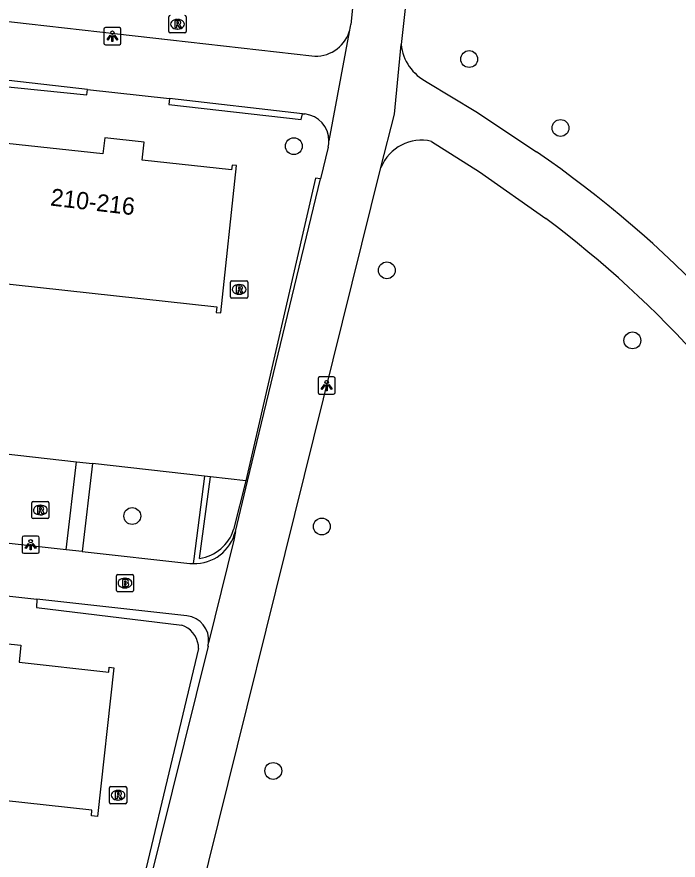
# Model space of a CAD drawing. Extents: x 162026 to 163499, y 387297 to 388169.
# Drawn here: x 162547.32 to 162585.7, y 387793.2 to 387842.11 of the extents above; entities that cross this region are included whole.
import ezdxf

# ---------------------------------------------------------------- set-up
doc = ezdxf.new("R2010")
doc.units = 0
for name, color, linetype in [('IMGEO_Boom', 7, 'Continuous'), ('IMGEO_Brandkraan', 7, 'Continuous'), ('IMGEO_Groenvoorziening', 7, 'Continuous'), ('IMGEO_Haag', 7, 'Continuous'), ('IMGEO_Lichtpunt', 7, 'Continuous'), ('IMGEO_Pand', 7, 'Continuous'), ('IMGEO_Pand_nummerreeks', 7, 'Continuous'), ('IMGEO_Rioolput', 7, 'Continuous'), ('IMGEO_Voetpad_halfverhard', 7, 'Continuous'), ('IMGEO_Voetpad_open', 7, 'Continuous')]:
    doc.layers.add(name, color=color, linetype=linetype)

msp = doc.modelspace()

# ---------------------------------------------------------------- linework, layer by layer
at = {"layer": 'IMGEO_Boom'}
for centre in [(162573.569, 387839.659), (162578.865, 387835.662), (162563.393, 387834.609), (162568.786, 387827.406), (162583.041, 387823.342), (162554.015, 387813.157), (162565.014, 387812.549), (162562.198, 387798.373)]:
    msp.add_circle(centre, 0.489, dxfattribs=at)
at = {"layer": 'IMGEO_Brandkraan'}
for p, q in [((162553.093, 387808.842), (162553.093, 387809.694)), ((162553.168, 387809.768), (162554.02, 387809.768)), ((162554.094, 387809.694), (162554.094, 387808.842)), ((162553.581, 387809.548), (162553.606, 387809.548)), ((162554.02, 387808.768), (162553.168, 387808.768)), ((162553.604, 387808.988), (162553.579, 387808.988))]:
    msp.add_line(p, q, dxfattribs=at)
for points in [[(162553.093, 387808.842), (162553.093, 387809.694)], [(162553.168, 387809.768), (162554.02, 387809.768)], [(162554.094, 387809.694), (162554.094, 387808.842)], [(162553.441, 387809.468), (162553.441, 387809.068), (162553.654, 387809.068)], [(162553.672, 387809.468), (162553.441, 387809.468)], [(162553.62, 387809.387), (162553.566, 387809.387), (162553.566, 387809.311)], [(162553.566, 387809.311), (162553.619, 387809.311)], [(162553.628, 387809.235), (162553.566, 387809.235), (162553.566, 387809.154)], [(162553.566, 387809.154), (162553.628, 387809.154)], [(162554.02, 387808.768), (162553.168, 387808.768)]]:
    msp.add_lwpolyline(points, dxfattribs=at)
for centre, radius, start, end in [((162553.17, 387809.692), 0.0765, 91.552, 178.448), ((162553.17, 387809.692), 0.0765, 91.552, 178.448), ((162554.018, 387809.692), 0.0765, 1.552, 88.448), ((162554.018, 387809.692), 0.0765, 1.552, 88.448), ((162553.621, 387809.349), 0.0379, 267.8285, 90.9355), ((162553.629, 387809.194), 0.0404, 269.8759, 90.5077), ((162553.676, 387809.323), 0.145, 59.4692, 91.5367), ((162553.701, 387809.37), 0.0922, 285.5137, 58.1501), ((162553.706, 387809.178), 0.105, 301.3115, 78.989), ((162553.17, 387808.844), 0.0765, 181.552, 268.448), ((162553.17, 387808.844), 0.0765, 181.552, 268.448), ((162553.66, 387809.319), 0.251, 268.6676, 293.5347), ((162554.018, 387808.844), 0.0765, 271.552, 358.448), ((162554.018, 387808.844), 0.0765, 271.552, 358.448)]:
    msp.add_arc(centre, radius, start, end, dxfattribs=at)
for centre, major_axis, ratio, start_param, end_param in [((162553.58, 387809.268), (-0.387, 0.002), 0.722429, 4.712389, 7.853982), ((162553.605, 387809.268), (-0.39, 0.002), 0.717154, 1.570796, 4.712389)]:
    msp.add_ellipse(centre, major_axis=major_axis, ratio=ratio, start_param=start_param, end_param=end_param, dxfattribs=at)
at = {"layer": 'IMGEO_Groenvoorziening'}
for points in [[(162538.171, 387817.725), (162550.787, 387816.302)], [(162558.215, 387815.464), (162551.707, 387816.198)], [(162560.614, 387815.193), (162558.565, 387815.424)]]:
    msp.add_lwpolyline(points, dxfattribs=at)
at = {"layer": 'IMGEO_Haag'}
for points in [[(162542.269, 387838.934), (162542.217, 387838.512), (162551.377, 387837.575), (162551.412, 387837.901)], [(162556.169, 387837.363), (162556.137, 387837.029), (162563.815, 387836.155), (162563.886, 387836.491)], [(162564.938, 387832.703), (162564.642, 387832.753), (162560.614, 387815.193)], [(162558.215, 387815.464), (162557.587, 387810.668), (162557.557, 387810.396)], [(162558.565, 387815.424), (162558.215, 387815.464)], [(162557.924, 387810.695), (162558.565, 387815.424)], [(162560.614, 387815.193), (162559.898, 387812.373)], [(162560.704, 387815.183), (162560.614, 387815.193)], [(162548.472, 387808.337), (162548.451, 387807.851), (162556.886, 387806.832)], [(162557.869, 387805.475), (162553.19, 387785.946)]]:
    msp.add_lwpolyline(points, dxfattribs=at)
for centre, radius, start, end in [((162557.559, 387813.125), 2.457, 278.5518, 342.1807), ((162556.407, 387805.45), 1.463, 8.6982, 70.8838), ((162556.251, 387805.442), 1.618, 1.1832, 8.1505)]:
    msp.add_arc(centre, radius, start, end, dxfattribs=at)
at = {"layer": 'IMGEO_Lichtpunt'}
for p, q in [((162552.363, 387841.389), (162552.363, 387840.582)), ((162552.363, 387841.389), (162552.363, 387840.582)), ((162553.265, 387841.484), (162552.457, 387841.484)), ((162553.265, 387841.484), (162552.457, 387841.484)), ((162553.359, 387840.582), (162553.359, 387841.389)), ((162553.359, 387840.582), (162553.359, 387841.389)), ((162552.457, 387840.488), (162553.265, 387840.488)), ((162552.457, 387840.488), (162553.265, 387840.488)), ((162564.797, 387821.127), (162564.797, 387820.32)), ((162564.797, 387821.127), (162564.797, 387820.32)), ((162565.699, 387821.222), (162564.891, 387821.222)), ((162565.699, 387821.222), (162564.891, 387821.222)), ((162565.793, 387820.32), (162565.793, 387821.127)), ((162565.793, 387820.32), (162565.793, 387821.127)), ((162564.891, 387820.226), (162565.699, 387820.226)), ((162564.891, 387820.226), (162565.699, 387820.226)), ((162547.622, 387811.896), (162547.622, 387811.089)), ((162547.622, 387811.896), (162547.622, 387811.089)), ((162548.524, 387811.991), (162547.716, 387811.991)), ((162548.524, 387811.991), (162547.716, 387811.991)), ((162548.618, 387811.089), (162548.618, 387811.896)), ((162548.618, 387811.089), (162548.618, 387811.896)), ((162547.716, 387810.995), (162548.524, 387810.995)), ((162547.716, 387810.995), (162548.524, 387810.995))]:
    msp.add_line(p, q, dxfattribs=at)
for points in [[(162552.737, 387841.053), (162552.776, 387841.025), (162552.588, 387840.763), (162552.55, 387840.79), (162552.737, 387841.053)], [(162552.839, 387841.005), (162552.886, 387841.005), (162552.886, 387840.683), (162552.839, 387840.683), (162552.839, 387841.005)], [(162552.949, 387841.025), (162552.987, 387841.052), (162553.174, 387840.79), (162553.135, 387840.762), (162552.949, 387841.025)], [(162565.171, 387820.791), (162565.21, 387820.763), (162565.022, 387820.501), (162564.984, 387820.528), (162565.171, 387820.791)], [(162565.273, 387820.743), (162565.32, 387820.743), (162565.32, 387820.421), (162565.273, 387820.421), (162565.273, 387820.743)], [(162565.383, 387820.763), (162565.421, 387820.79), (162565.608, 387820.528), (162565.569, 387820.5), (162565.383, 387820.763)], [(162547.996, 387811.56), (162548.035, 387811.532), (162547.847, 387811.27), (162547.809, 387811.297), (162547.996, 387811.56)], [(162548.208, 387811.532), (162548.246, 387811.559), (162548.433, 387811.297), (162548.394, 387811.269), (162548.208, 387811.532)], [(162548.098, 387811.512), (162548.145, 387811.512), (162548.145, 387811.19), (162548.098, 387811.19), (162548.098, 387811.512)]]:
    msp.add_lwpolyline(points, dxfattribs=at)
for centre in [(162552.862, 387841.187), (162565.296, 387820.925), (162548.121, 387811.694)]:
    msp.add_circle(centre, 0.0994, dxfattribs=at)
for centre, start, end in [((162552.457, 387841.389), 90, 180), ((162552.457, 387841.389), 90, 180), ((162553.265, 387841.389), 0, 90), ((162553.265, 387841.389), 0, 90), ((162552.457, 387840.582), 180, 270), ((162552.457, 387840.582), 180, 270), ((162553.265, 387840.582), 270, 0), ((162553.265, 387840.582), 270, 360), ((162564.891, 387821.127), 90, 180), ((162564.891, 387821.127), 90, 180), ((162565.699, 387821.127), 0, 90), ((162565.699, 387821.127), 0, 90), ((162564.891, 387820.32), 180, 270), ((162564.891, 387820.32), 180, 270), ((162565.699, 387820.32), 270, 0), ((162565.699, 387820.32), 270, 360), ((162547.716, 387811.896), 90, 180), ((162547.716, 387811.896), 90, 180), ((162548.524, 387811.896), 0, 90), ((162548.524, 387811.896), 0, 90), ((162547.716, 387811.089), 180, 270), ((162547.716, 387811.089), 180, 270), ((162548.524, 387811.089), 270, 0), ((162548.524, 387811.089), 270, 360)]:
    msp.add_arc(centre, 0.0946, start, end, dxfattribs=at)
at = {"layer": 'IMGEO_Pand'}
for points in [[(162545.678, 387826.73), (162558.928, 387825.293), (162558.892, 387824.959), (162559.147, 387824.932), (162560.074, 387833.478), (162559.813, 387833.506), (162559.783, 387833.232), (162554.595, 387833.794), (162554.709, 387834.844), (162552.417, 387835.092), (162552.316, 387834.16), (162546.73, 387834.766), (162546.755, 387834.999), (162546.577, 387835.016)], [(162539.488, 387805.865), (162539.647, 387805.847), (162539.615, 387805.554), (162545.207, 387804.941), (162545.313, 387805.907), (162547.554, 387805.661), (162547.446, 387804.677), (162552.651, 387804.106), (162552.682, 387804.383), (162552.944, 387804.354), (162552, 387795.738), (162551.641, 387795.778), (162551.676, 387796.096), (162538.575, 387797.532)]]:
    msp.add_lwpolyline(points, dxfattribs=at)
at = {"layer": 'IMGEO_Rioolput'}
for p, q in [((162556.14, 387841.254), (162556.14, 387842.106)), ((162556.628, 387841.96), (162556.653, 387841.96)), ((162557.141, 387842.106), (162557.141, 387841.254)), ((162556.651, 387841.4), (162556.626, 387841.4)), ((162557.067, 387841.18), (162556.215, 387841.18)), ((162559.717, 387825.872), (162559.717, 387826.724)), ((162559.792, 387826.798), (162560.644, 387826.798)), ((162560.718, 387826.724), (162560.718, 387825.872)), ((162560.205, 387826.578), (162560.23, 387826.578)), ((162560.644, 387825.798), (162559.792, 387825.798)), ((162560.228, 387826.018), (162560.203, 387826.018)), ((162548.255, 387814.005), (162549.107, 387814.005)), ((162548.18, 387813.079), (162548.18, 387813.931)), ((162548.668, 387813.785), (162548.693, 387813.785)), ((162549.181, 387813.931), (162549.181, 387813.079)), ((162548.691, 387813.225), (162548.666, 387813.225)), ((162549.107, 387813.005), (162548.255, 387813.005)), ((162552.691, 387796.539), (162552.691, 387797.391)), ((162552.766, 387797.465), (162553.618, 387797.465)), ((162553.692, 387797.391), (162553.692, 387796.539)), ((162553.179, 387797.245), (162553.204, 387797.245)), ((162553.618, 387796.465), (162552.766, 387796.465)), ((162553.202, 387796.685), (162553.177, 387796.685))]:
    msp.add_line(p, q, dxfattribs=at)
for points in [[(162556.14, 387841.254), (162556.14, 387842.106)], [(162556.729, 387841.878), (162556.477, 387841.88), (162556.477, 387841.48)], [(162557.141, 387842.106), (162557.141, 387841.254)], [(162556.477, 387841.48), (162556.601, 387841.48), (162556.601, 387841.642), (162556.612, 387841.642)], [(162556.655, 387841.799), (162556.601, 387841.799), (162556.601, 387841.718)], [(162556.601, 387841.718), (162556.653, 387841.718)], [(162556.659, 387841.613), (162556.73, 387841.48), (162556.87, 387841.48), (162556.805, 387841.606)], [(162557.067, 387841.18), (162556.215, 387841.18)], [(162559.717, 387825.872), (162559.717, 387826.724)], [(162559.792, 387826.798), (162560.644, 387826.798)], [(162560.718, 387826.724), (162560.718, 387825.872)], [(162560.306, 387826.496), (162560.054, 387826.498), (162560.054, 387826.098)], [(162560.054, 387826.098), (162560.178, 387826.098), (162560.178, 387826.26), (162560.189, 387826.26)], [(162560.232, 387826.417), (162560.178, 387826.417), (162560.178, 387826.336)], [(162560.178, 387826.336), (162560.23, 387826.336)], [(162560.236, 387826.231), (162560.307, 387826.098), (162560.447, 387826.098), (162560.382, 387826.224)], [(162560.644, 387825.798), (162559.792, 387825.798)], [(162548.255, 387814.005), (162549.107, 387814.005)], [(162548.18, 387813.079), (162548.18, 387813.931)], [(162548.769, 387813.703), (162548.517, 387813.705), (162548.517, 387813.305)], [(162548.695, 387813.624), (162548.641, 387813.624), (162548.641, 387813.543)], [(162548.641, 387813.543), (162548.693, 387813.543)], [(162549.181, 387813.931), (162549.181, 387813.079)], [(162548.517, 387813.305), (162548.641, 387813.305), (162548.641, 387813.467), (162548.652, 387813.467)], [(162548.699, 387813.438), (162548.77, 387813.305), (162548.91, 387813.305), (162548.845, 387813.431)], [(162549.107, 387813.005), (162548.255, 387813.005)], [(162552.691, 387796.539), (162552.691, 387797.391)], [(162552.766, 387797.465), (162553.618, 387797.465)], [(162553.692, 387797.391), (162553.692, 387796.539)], [(162553.28, 387797.163), (162553.028, 387797.165), (162553.028, 387796.765)], [(162553.028, 387796.765), (162553.152, 387796.765), (162553.152, 387796.927), (162553.163, 387796.927)], [(162553.206, 387797.084), (162553.152, 387797.084), (162553.152, 387797.003)], [(162553.152, 387797.003), (162553.204, 387797.003)], [(162553.21, 387796.898), (162553.281, 387796.765), (162553.421, 387796.765), (162553.356, 387796.891)], [(162553.618, 387796.465), (162552.766, 387796.465)]]:
    msp.add_lwpolyline(points, dxfattribs=at)
for centre, radius, start, end in [((162556.217, 387842.104), 0.0765, 91.552, 178.448), ((162556.217, 387842.104), 0.0765, 91.552, 178.448), ((162556.728, 387841.768), 0.109, 350.3612, 89.416), ((162557.065, 387842.104), 0.0765, 1.552, 88.448), ((162557.065, 387842.104), 0.0765, 1.552, 88.448), ((162556.611, 387841.589), 0.0533, 26.0293, 88.6989), ((162556.637, 387841.907), 0.19, 274.7715, 282.9687), ((162556.661, 387841.703), 0.0964, 77.0061, 93.1865), ((162556.675, 387841.76), 0.0378, 276.6634, 79.6772), ((162556.726, 387841.768), 0.112, 277.5842, 350.9817), ((162556.71, 387841.553), 0.108, 29.5134, 73.7905), ((162556.217, 387841.256), 0.0765, 181.552, 268.448), ((162556.217, 387841.256), 0.0765, 181.552, 268.448), ((162557.065, 387841.256), 0.0765, 271.552, 358.448), ((162557.065, 387841.256), 0.0765, 271.552, 358.448), ((162559.794, 387826.722), 0.0765, 91.552, 178.448), ((162559.794, 387826.722), 0.0765, 91.552, 178.448), ((162560.642, 387826.722), 0.0765, 1.552, 88.448), ((162560.642, 387826.722), 0.0765, 1.552, 88.448), ((162560.188, 387826.207), 0.0533, 26.0293, 88.6989), ((162560.214, 387826.525), 0.19, 274.7715, 282.9687), ((162560.238, 387826.321), 0.0964, 77.0061, 93.1865), ((162560.252, 387826.378), 0.0378, 276.6634, 79.6772), ((162560.305, 387826.386), 0.109, 350.3612, 89.416), ((162560.303, 387826.386), 0.112, 277.5842, 350.9817), ((162560.287, 387826.171), 0.108, 29.5134, 73.7905), ((162559.794, 387825.874), 0.0765, 181.552, 268.448), ((162559.794, 387825.874), 0.0765, 181.552, 268.448), ((162560.642, 387825.874), 0.0765, 271.552, 358.448), ((162560.642, 387825.874), 0.0765, 271.552, 358.448), ((162548.257, 387813.929), 0.0765, 91.552, 178.448), ((162548.257, 387813.929), 0.0765, 91.552, 178.448), ((162549.105, 387813.929), 0.0765, 1.552, 88.448), ((162549.105, 387813.929), 0.0765, 1.552, 88.448), ((162548.677, 387813.732), 0.19, 274.7715, 282.9687), ((162548.701, 387813.528), 0.0964, 77.0061, 93.1865), ((162548.715, 387813.585), 0.0378, 276.6634, 79.6772), ((162548.768, 387813.593), 0.109, 350.3612, 89.416), ((162548.766, 387813.593), 0.112, 277.5842, 350.9817), ((162548.257, 387813.081), 0.0765, 181.552, 268.448), ((162548.257, 387813.081), 0.0765, 181.552, 268.448), ((162548.651, 387813.414), 0.0533, 26.0293, 88.6989), ((162548.75, 387813.378), 0.108, 29.5134, 73.7905), ((162549.105, 387813.081), 0.0765, 271.552, 358.448), ((162549.105, 387813.081), 0.0765, 271.552, 358.448), ((162552.768, 387797.389), 0.0765, 91.552, 178.448), ((162552.768, 387797.389), 0.0765, 91.552, 178.448), ((162553.616, 387797.389), 0.0765, 1.552, 88.448), ((162553.616, 387797.389), 0.0765, 1.552, 88.448), ((162553.162, 387796.874), 0.0533, 26.0293, 88.6989), ((162553.188, 387797.192), 0.19, 274.7715, 282.9687), ((162553.212, 387796.988), 0.0964, 77.0061, 93.1865), ((162553.226, 387797.045), 0.0378, 276.6634, 79.6772), ((162553.279, 387797.053), 0.109, 350.3612, 89.416), ((162553.277, 387797.053), 0.112, 277.5842, 350.9817), ((162553.261, 387796.838), 0.108, 29.5134, 73.7905), ((162552.768, 387796.541), 0.0765, 181.552, 268.448), ((162552.768, 387796.541), 0.0765, 181.552, 268.448), ((162553.616, 387796.541), 0.0765, 271.552, 358.448), ((162553.616, 387796.541), 0.0765, 271.552, 358.448)]:
    msp.add_arc(centre, radius, start, end, dxfattribs=at)
for centre, major_axis, ratio, start_param, end_param in [((162556.627, 387841.68), (-0.387, 0.002), 0.722429, 4.712389, 7.853982), ((162556.652, 387841.68), (-0.39, 0.002), 0.717154, 1.570796, 4.712389), ((162560.204, 387826.298), (-0.387, 0.002), 0.722429, 4.712389, 7.853982), ((162560.229, 387826.298), (-0.39, 0.002), 0.717154, 1.570796, 4.712389), ((162548.667, 387813.505), (-0.387, 0.002), 0.722429, 4.712389, 7.853982), ((162548.692, 387813.505), (-0.39, 0.002), 0.717154, 1.570796, 4.712389), ((162553.178, 387796.965), (-0.387, 0.002), 0.722429, 4.712389, 7.853982), ((162553.203, 387796.965), (-0.39, 0.002), 0.717154, 1.570796, 4.712389)]:
    msp.add_ellipse(centre, major_axis=major_axis, ratio=ratio, start_param=start_param, end_param=end_param, dxfattribs=at)
at = {"layer": 'IMGEO_Voetpad_halfverhard'}
for points in [[(162571.133, 387838.328), (162573.954, 387836.624), (162577.47, 387834.287)], [(162571.38, 387834.885), (162574.167, 387833.12), (162578.02, 387830.415)]]:
    msp.add_lwpolyline(points, dxfattribs=at)
for centre, radius, start, end in [((162572.377, 387840.815), 2.781, 186.3009, 243.4219), ((162570.801, 387832.41), 2.542, 76.8369, 157.6157), ((162540.36, 387780.35), 65.47, 31.38484, 55.47093), ((162540.456, 387780.279), 62.647, 30.43426, 53.15782)]:
    msp.add_arc(centre, radius, start, end, dxfattribs=at)
at = {"layer": 'IMGEO_Voetpad_open'}
for points in [[(162576.522, 387902.813), (162569.613, 387840.51)], [(162566.979, 387844.372), (162566.691, 387841.658)], [(162536.725, 387842.977), (162564.432, 387839.842)], [(162566.602, 387841.241), (162565.428, 387834.924)], [(162568.451, 387833.378), (162569.226, 387836.471), (162569.613, 387840.51)], [(162551.412, 387837.901), (162542.269, 387838.934)], [(162551.412, 387837.901), (162556.169, 387837.363)], [(162563.886, 387836.491), (162556.169, 387837.363)], [(162563.886, 387836.491), (162564.037, 387836.474)], [(162565.384, 387834.549), (162564.938, 387832.703)], [(162548.9, 387754.041), (162554.036, 387775.251), (162568.451, 387833.378)], [(162560.704, 387815.183), (162564.938, 387832.703)], [(162550.186, 387811.2), (162550.787, 387816.302)], [(162550.787, 387816.302), (162551.707, 387816.198)], [(162551.707, 387816.198), (162551.106, 387811.098)], [(162559.998, 387812.263), (162560.704, 387815.183)], [(162550.186, 387811.2), (162537.605, 387812.585)], [(162559.998, 387812.263), (162559.914, 387811.756), (162558.445, 387805.804)], [(162551.106, 387811.098), (162550.186, 387811.2)], [(162551.106, 387811.098), (162557.356, 387810.41), (162557.557, 387810.396)], [(162544.257, 387808.803), (162548.472, 387808.337)], [(162557.183, 387807.375), (162548.472, 387808.337)], [(162558.411, 387805.613), (162553.524, 387785.908), (162552.727, 387782.696)]]:
    msp.add_lwpolyline(points, dxfattribs=at)
for centre, radius, start, end in [((162564.764, 387841.851), 1.937, 341.6331, 354.2713), ((162564.661, 387841.87), 2.041, 263.5675, 342.0523), ((162563.861, 387834.917), 1.567, 0.2691, 83.5418), ((162563.817, 387834.923), 1.611, 346.5781, 0.0377), ((162557.624, 387812.837), 2.442, 268.4162, 346.4049), ((162557.027, 387805.957), 1.426, 353.8282, 83.7224), ((162556.906, 387805.979), 1.548, 346.315, 353.498)]:
    msp.add_arc(centre, radius, start, end, dxfattribs=at)

# ---------------------------------------------------------------- texts
at = {"layer": 'IMGEO_Pand_nummerreeks'}
msp.add_text('210-216', height=1, rotation=353.2973, dxfattribs=at).set_placement((162549.232, 387831.169))

doc.saveas('drawing.dxf')
